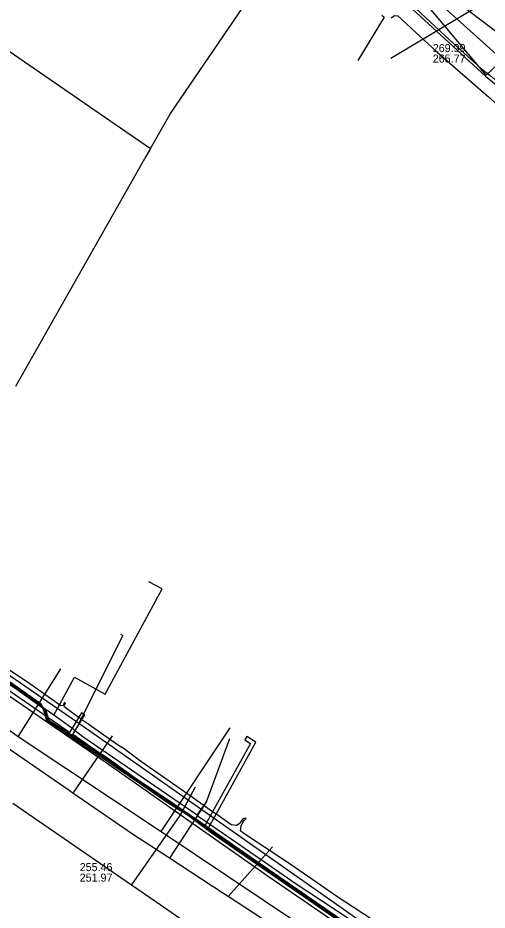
# Model space of a CAD drawing. Extents: x -600309 to -598967, y -1161267 to -1160292.
# Drawn here: x -600215.9 to -600169, y -1160572.8 to -1160483.6 of the extents above; entities that cross this region are included whole.
import ezdxf

# ---------------------------------------------------------------- set-up
doc = ezdxf.new("R2010")
doc.units = 0
for name, color, linetype in [('Vrstva 12', 7, 'Continuous'), ('Vrstva 13', 7, 'Continuous'), ('Vrstva 19', 7, 'Continuous'), ('Vrstva 42', 7, 'Continuous'), ('Vrstva 54', 7, 'Continuous'), ('Vrstva 55', 7, 'Continuous'), ('Vrstva 58', 7, 'Continuous'), ('Vrstva 9', 7, 'Continuous')]:
    doc.layers.add(name, color=color, linetype=linetype)

msp = doc.modelspace()

# ---------------------------------------------------------------- linework, layer by layer
at = {"layer": 'Vrstva 12'}
for points in [[(-600202.61, -1160496.68), (-600200.61, -1160493.16), (-600192.86, -1160481.83), (-600189.4, -1160471.45), (-600183.73, -1160465.66), (-600184.48, -1160464.95)], [(-600177.97, -1160480.861), (-600172.74, -1160485.78), (-600169.52, -1160488.7), (-600168.51, -1160489.47), (-600165.23, -1160492.5), (-600160.18, -1160496.71)], [(-600223.81, -1160482.05), (-600202.61, -1160496.68)], [(-600179.481, -1160483.346), (-600179.242, -1160483.545), (-600181.883, -1160487.877)], [(-600202.61, -1160496.68), (-600203.05, -1160497.46)], [(-600203.05, -1160497.46), (-600216.1, -1160520.46)], [(-600212.27, -1160553.34), (-600215.82, -1160550.85), (-600218.13, -1160549.32), (-600240.9, -1160533.67)], [(-600211.46, -1160551.85), (-600210.21, -1160549.53), (-600207.12, -1160551.23), (-600201.45, -1160540.7), (-600202.76, -1160539.98)], [(-600226.07, -1160543), (-600223.48, -1160544.67), (-600210.08, -1160553.9), (-600209.77, -1160554.12)], [(-600205.59, -1160545.24), (-600205.37, -1160545.36), (-600209.77, -1160554.12)], [(-600212.27, -1160553.34), (-600211.46, -1160551.85)], [(-600197.94, -1160563.34), (-600209.36, -1160555.49), (-600210.58, -1160554.52), (-600212.27, -1160553.34)], [(-600209.77, -1160554.12), (-600208.01, -1160555.35)], [(-600208.01, -1160555.35), (-600181.22, -1160574.2)], [(-600197.94, -1160563.34), (-600197, -1160562), (-600194.68, -1160555.67)], [(-600197.94, -1160563.34), (-600197.84, -1160563.43), (-600195.39, -1160565.08), (-600190.01, -1160568.82), (-600188.25, -1160570.06), (-600173.2, -1160579.97), (-600171.15, -1160581.52), (-600153.85, -1160593.45), (-600146.27, -1160579.97), (-600140.52, -1160570.72)]]:
    msp.add_lwpolyline(points, dxfattribs=at)
at = {"layer": 'Vrstva 13'}
for p, q in [((-600169.31, -1160482.138), (-600178.591, -1160487.662)), ((-600201.53, -1160564.96), (-600194.651, -1160554.592))]:
    msp.add_line(p, q, dxfattribs=at)
for points in [[(-600308.541, -1160491.105), (-600291.83, -1160502.72), (-600285.788, -1160506.915), (-600251.655, -1160530.667), (-600236.68, -1160541.11), (-600220.57, -1160552.02), (-600215.812, -1160555.469), (-600201.53, -1160564.96), (-600163.9, -1160590.21), (-600157.56, -1160594.72), (-600156.22, -1160594.192), (-600155.175, -1160594.905), (-600154.882, -1160595.123)], [(-600215.812, -1160555.469), (-600215.779, -1160555.418), (-600211.554, -1160548.707)]]:
    msp.add_lwpolyline(points, dxfattribs=at)
at = {"layer": 'Vrstva 19'}
for points in [[(-600234.72, -1160424.68), (-600230.5, -1160428.45), (-600229.25, -1160429.48), (-600223.08, -1160435.17), (-600220.5, -1160437.55), (-600219.2, -1160438.69), (-600218.5, -1160439.38), (-600216.4, -1160441.44), (-600209.18, -1160448.12), (-600202.49, -1160454.58), (-600201.94, -1160455.11), (-600199.25, -1160457.73), (-600195.17, -1160461.76), (-600193.27, -1160463.62), (-600188.89, -1160467.85), (-600188.08, -1160468.52), (-600183.01, -1160473.42), (-600178.48, -1160477.64), (-600176.22, -1160479.86), (-600167.06, -1160488.13)], [(-600204.49, -1160570.32), (-600199.63, -1160563.37), (-600198.09, -1160560.48)], [(-600188.42, -1160581.49), (-600202.06, -1160571.99), (-600204.49, -1160570.32), (-600216.36, -1160562.17)]]:
    msp.add_lwpolyline(points, dxfattribs=at)
at = {"layer": 'Vrstva 42'}
for points in [[(-600178.54, -1160483.591), (-600178.2, -1160483.37), (-600177.89, -1160483.4), (-600173.97, -1160487), (-600168.81, -1160491.51), (-600163.52, -1160496.2), (-600158.91, -1160499.84), (-600158.91, -1160500.43)], [(-600211.15, -1160552.07), (-600211.216, -1160552.107), (-600211.325, -1160552.354), (-600211.568, -1160552.391), (-600214.78, -1160550.11), (-600217.06, -1160548.6)], [(-600218.724, -1160550.014), (-600212.133, -1160554.549), (-600208.838, -1160556.816), (-600207.132, -1160557.989), (-600203.12, -1160560.809), (-600197.404, -1160564.825)], [(-600162.194, -1160588.604), (-600190.617, -1160569.105), (-600196.377, -1160565.058), (-600196.859, -1160564.691), (-600196.047, -1160563.223), (-600192.062, -1160556.018), (-600192.981, -1160555.452), (-600193.08, -1160555.625), (-600193.18, -1160555.799), (-600192.597, -1160556.158), (-600196.388, -1160562.983), (-600197.214, -1160564.469), (-600197.803, -1160564.056), (-600202.89, -1160560.482), (-600206.963, -1160557.619), (-600208.611, -1160556.486), (-600210.367, -1160555.278), (-600209.448, -1160553.771), (-600209.17, -1160553.315), (-600209.34, -1160553.211), (-600209.512, -1160553.107), (-600209.776, -1160553.541), (-600210.697, -1160555.051), (-600211.906, -1160554.219), (-600218.497, -1160549.684)], [(-600211.15, -1160552.07), (-600211.129, -1160552.153), (-600211.273, -1160552.442), (-600209.82, -1160553.51), (-600209.776, -1160553.541), (-600209.448, -1160553.771), (-600208.98, -1160554.1), (-600205.91, -1160556.26), (-600205.48, -1160556.54)], [(-600179.54, -1160574.37), (-600183.97, -1160571.47), (-600188.54, -1160568.28), (-600191.12, -1160566.58), (-600193.38, -1160565.1), (-600193.62, -1160564.9), (-600193.54, -1160564.39), (-600193.363, -1160564.033), (-600193.211, -1160563.838), (-600193.04, -1160563.66), (-600193.335, -1160563.672), (-600193.529, -1160563.919), (-600193.73, -1160564.2), (-600193.99, -1160564.37), (-600194.53, -1160564.28), (-600195.98, -1160563.27), (-600196.047, -1160563.223), (-600196.388, -1160562.983), (-600198.88, -1160561.23), (-600203.47, -1160558.02), (-600205.48, -1160556.54)], [(-600197.404, -1160564.825), (-600190.847, -1160569.432), (-600162.418, -1160588.936), (-600152.068, -1160595.903), (-600151.955, -1160595.707), (-600150.959, -1160593.971), (-600135.453, -1160566.961)]]:
    msp.add_lwpolyline(points, dxfattribs=at)
at = {"layer": 'Vrstva 54'}
for points in [[(-600169.043, -1160489.338), (-600185.665, -1160469.535), (-600208.873, -1160451.591)], [(-600169.043, -1160489.338), (-600167.461, -1160487.828), (-600166.907, -1160487.243), (-600165.766, -1160485.944), (-600165.165, -1160485.288), (-600163.562, -1160483.418)]]:
    msp.add_lwpolyline(points, dxfattribs=at)
at = {"layer": 'Vrstva 55'}
for points in [[(-600188.22, -1160471.865), (-600169.127, -1160489.437)], [(-600169.127, -1160489.437), (-600148.81, -1160505.86), (-600127.23, -1160520.33), (-600105.48, -1160534.14), (-600101.57, -1160536.29), (-600083.32, -1160547.71), (-600061.3, -1160561.63), (-600039.15, -1160575.32), (-600016.63, -1160588.31), (-600008.17, -1160593.08), (-599993.396, -1160599.746)], [(-600235.515, -1160550.075), (-600235.364, -1160549.895), (-600233.93, -1160549.114), (-600233.103, -1160548.607), (-600229.44, -1160542.691), (-600228.965, -1160542.651), (-600227.854, -1160543.369), (-600224.417, -1160545.874), (-600223.644, -1160546.111), (-600222.822, -1160545.983), (-600220.783, -1160547.21), (-600218.995, -1160548.519), (-600213.605, -1160552.311), (-600213.266, -1160552.904), (-600212.951, -1160553.998), (-600206.984, -1160557.849), (-600205.975, -1160558.589), (-600205.212, -1160559.104), (-600200.723, -1160562.15), (-600198.924, -1160563.25), (-600196.525, -1160565.069), (-600192.454, -1160567.879), (-600177.271, -1160578.361)], [(-600182.832, -1160574.377), (-600192.386, -1160567.781), (-600196.455, -1160564.971), (-600198.856, -1160563.15), (-600200.657, -1160562.05), (-600205.124, -1160559.019), (-600205.12, -1160558.97), (-600205.165, -1160558.991), (-600205.905, -1160558.491), (-600206.916, -1160557.751), (-600212.849, -1160553.922), (-600213.154, -1160552.856), (-600213.515, -1160552.229), (-600218.925, -1160548.421)]]:
    msp.add_lwpolyline(points, dxfattribs=at)
at = {"layer": 'Vrstva 58'}
for points in [[(-600219.17, -1160548.45), (-600213.69, -1160552.37), (-600213.05, -1160552.85), (-600212.77, -1160553.84), (-600206.9, -1160557.58), (-600205.71, -1160558.45), (-600204.23, -1160559.54)], [(-600204.23, -1160559.54), (-600200.95, -1160561.73), (-600196.48, -1160564.81), (-600192.6, -1160567.49), (-600177.11, -1160578.18), (-600176.05, -1160578.8), (-600175.27, -1160579.35), (-600170.69, -1160582.54), (-600163.38, -1160587.69), (-600159.502, -1160590.507)]]:
    msp.add_lwpolyline(points, dxfattribs=at)
at = {"layer": 'Vrstva 9'}
for p, q in [((-600206.428, -1160555.408), (-600210.358, -1160561.129)), ((-600196.997, -1160561.948), (-600200.698, -1160567.637)), ((-600190.393, -1160566.501), (-600194.852, -1160571.455))]:
    msp.add_line(p, q, dxfattribs=at)
for points in [[(-600172.488, -1160481.555), (-600167.662, -1160485.27), (-600167.322, -1160485.527), (-600163.389, -1160488.506), (-600163.169, -1160488.673), (-600157.777, -1160492.756), (-600157.502, -1160492.95), (-600148.4, -1160499.39)], [(-600204.4, -1160565.22), (-600210.358, -1160561.129), (-600210.731, -1160560.873), (-600220.731, -1160554.005), (-600221.134, -1160553.728), (-600228.949, -1160548.362), (-600229.328, -1160548.102), (-600229.387, -1160548.061), (-600229.633, -1160547.892), (-600234.34, -1160544.66)], [(-600170.68, -1160587.24), (-600180.604, -1160580.76), (-600180.809, -1160580.626), (-600194.852, -1160571.455), (-600195.115, -1160571.283), (-600195.621, -1160570.953), (-600196.102, -1160570.639), (-600196.256, -1160570.538), (-600196.427, -1160570.426), (-600200.698, -1160567.637), (-600200.89, -1160567.512), (-600204.4, -1160565.22)]]:
    msp.add_lwpolyline(points, dxfattribs=at)

# ---------------------------------------------------------------- texts
at = {"layer": 'Vrstva 12'}
for s, p in [('269.99', (-600174.386, -1160487.021)), ('265.77', (-600174.386, -1160488.071)), ('255.46', (-600209.675, -1160568.925)), ('251.97', (-600209.675, -1160569.975))]:
    msp.add_text(s, height=0.8, dxfattribs=at).set_placement(p)

doc.saveas('drawing.dxf')
